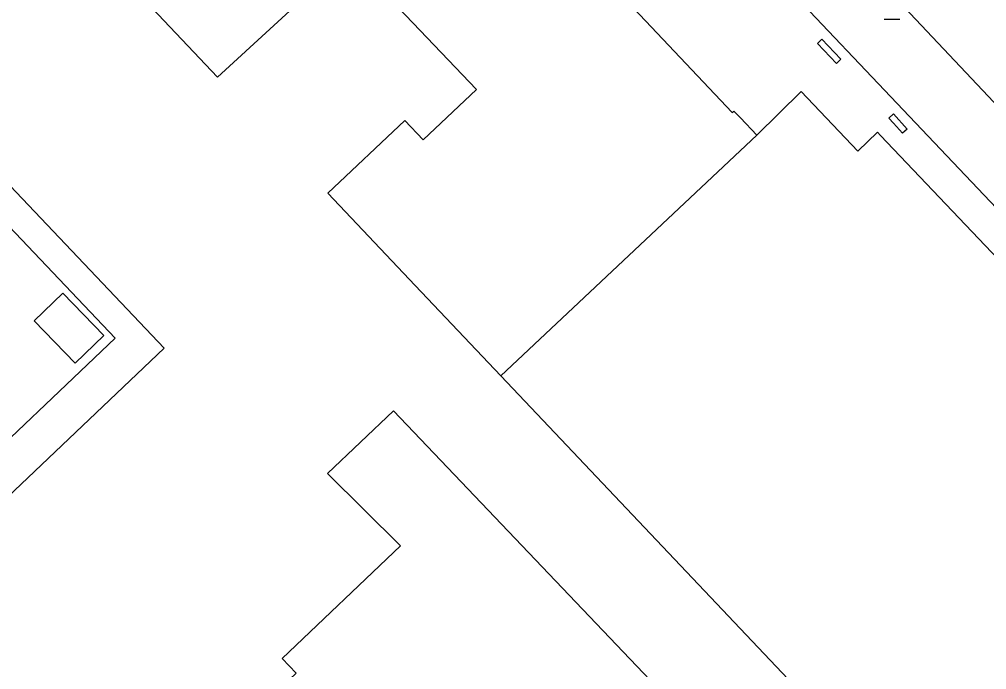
# Model space of a CAD drawing. Extents: x 162532 to 163264, y 381233 to 382042.
# Drawn here: x 163113.5 to 163163.6, y 381407.1 to 381440.8 of the extents above; entities that cross this region are included whole.
import ezdxf

# ---------------------------------------------------------------- set-up
doc = ezdxf.new("R2010")
doc.units = 0
for name, color, linetype in [('IMGEO_Lichtpunt', 7, 'Continuous'), ('IMGEO_Pand', 7, 'Continuous'), ('IMGEO_Rijbaan_lokaal_open', 7, 'Continuous'), ('IMGEO_Voetpad_open', 7, 'Continuous')]:
    doc.layers.add(name, color=color, linetype=linetype)

msp = doc.modelspace()

# ---------------------------------------------------------------- linework, layer by layer
at = {"layer": 'IMGEO_Lichtpunt'}
msp.add_line((163158.325, 381440.85), (163159.133, 381440.85), dxfattribs=at)
msp.add_line((163158.325, 381440.85), (163159.133, 381440.85), dxfattribs=at)
at = {"layer": 'IMGEO_Pand'}
for points in [[(163126.725, 381458.93), (163136.166, 381448.983), (163137.233, 381449.996), (163150.431, 381436.019), (163150.524, 381436.076), (163150.856, 381435.729), (163151.71, 381434.837)], [(163138.433, 381422.338), (163133.99, 381427.03), (163129.452, 381431.821), (163133.447, 381435.604), (163134.409, 381434.587), (163137.174, 381437.201), (163132.037, 381442.601), (163131.108, 381441.63), (163129.571, 381443.229), (163123.738, 381437.856), (163114.481, 381447.632), (163118.435, 381451.383)], [(163154.851, 381439.587), (163155.085, 381439.813), (163156.068, 381438.785), (163155.837, 381438.565), (163154.851, 381439.587)], [(163151.71, 381434.837), (163154.005, 381437.106), (163156.956, 381434.002), (163157.968, 381434.996), (163158.126, 381434.829), (163175.441, 381416.613), (163173.323, 381414.585), (163172.348, 381413.652), (163175.387, 381410.47), (163176.298, 381411.34), (163176.362, 381411.401), (163180.848, 381406.697), (163179.068, 381404.999), (163183.386, 381400.496), (163181.065, 381398.294), (163176.408, 381393.875), (163174.102, 381391.688), (163169.807, 381396.229), (163167.607, 381394.147), (163163.346, 381398.651), (163162.04, 381397.414), (163138.433, 381422.338)], [(163158.561, 381435.721), (163158.802, 381435.938), (163159.512, 381435.151), (163159.273, 381434.936), (163158.794, 381435.464), (163158.561, 381435.721)], [(163138.433, 381422.338), (163151.71, 381434.837)], [(163115.699, 381426.632), (163114.214, 381425.198), (163116.344, 381423), (163117.827, 381424.442), (163115.699, 381426.632)], [(163118.113, 381376.847), (163105.536, 381390.045), (163117.586, 381401.557), (163118.432, 381400.682), (163119.026, 381401.25), (163119.677, 381400.579), (163125.692, 381406.328), (163126.413, 381405.58), (163127.817, 381406.91), (163127.091, 381407.669), (163133.217, 381413.531), (163129.439, 381417.272), (163132.859, 381420.537), (163149.687, 381402.867), (163146.418, 381399.717), (163144.302, 381401.867), (163140.47, 381398.215), (163139.214, 381399.532), (163137.737, 381398.329), (163139.173, 381396.918), (163118.113, 381376.847)]]:
    msp.add_lwpolyline(points, dxfattribs=at)
at = {"layer": 'IMGEO_Rijbaan_lokaal_open'}
msp.add_lwpolyline([(163170.413, 381429.933), (163166.031, 381434.407), (163155.025, 381446.086)], dxfattribs=at)
at = {"layer": 'IMGEO_Voetpad_open'}
for points in [[(163164.14, 381431.046), (163132.502, 381464.414), (163084.908, 381514.61), (163083.008, 381514.758)], [(163103.975, 381407.635), (163120.964, 381423.789), (163103.352, 381442.348), (163104.44, 381443.399), (163101.838, 381446.151), (163099.639, 381444.087), (163118.413, 381424.299), (163110.091, 381416.37), (163110.01, 381416.456)]]:
    msp.add_lwpolyline(points, dxfattribs=at)

doc.saveas('drawing.dxf')
